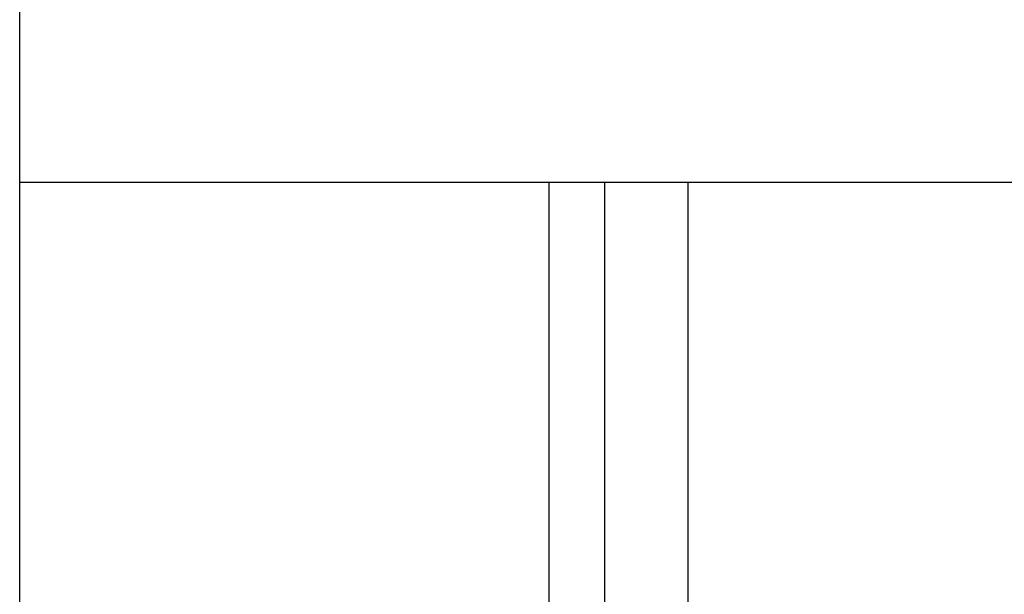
# Model space of a CAD drawing. Header units: millimetres. Extents: x 22865 to 60762, y -18816 to 15611.
# Tile 427 of 517: x 36638 to 36780, y 9824 to 9907. Entities that reach past the tile are written whole.
import ezdxf

# ---------------------------------------------------------------- set-up
doc = ezdxf.new("R2010")
doc.units = ezdxf.units.MM
for name, color, linetype in [('elem_konstr', 7, 'Continuous'), ('plyty warstwowe PIR', 200, 'Continuous'), ('RDZENIE', 3, 'Continuous')]:
    doc.layers.add(name, color=color, linetype=linetype)

msp = doc.modelspace()

# ---------------------------------------------------------------- linework, layer by layer
at = {"layer": 'elem_konstr', "lineweight": -2}
for p, q in [((36722.22, 9883.76), (36722.22, 9408.76)), ((36734.22, 9883.76), (36734.22, 9822.06))]:
    msp.add_line(p, q, dxfattribs=at)
at = {"layer": 'plyty warstwowe PIR', "lineweight": -2}
msp.add_line((36714.22, 9883.76), (36714.22, 9433.76), dxfattribs=at)
at = {"layer": 'RDZENIE', "color": 2}
for p, q in [((36637.97, 9408.76), (36637.97, 9997.26)), ((37180.47, 9883.76), (36637.97, 9883.76))]:
    msp.add_line(p, q, dxfattribs=at)

doc.saveas('drawing.dxf')
